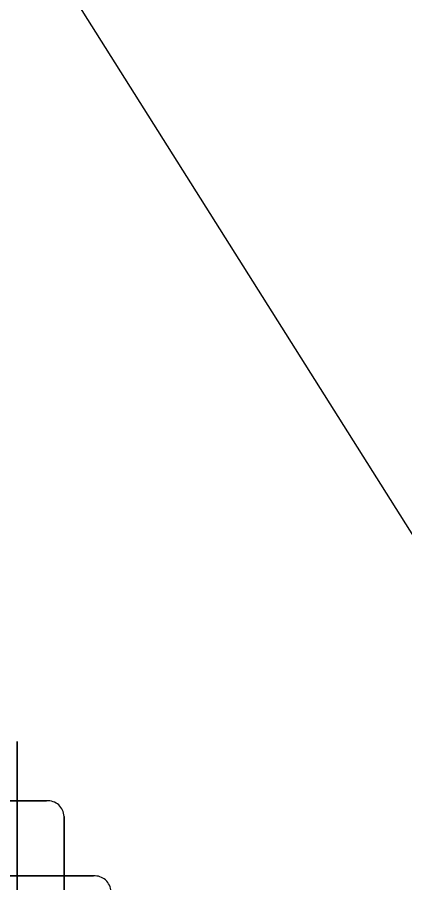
# Model space of a CAD drawing. Extents: x 161801 to 162379, y 382315 to 382832.
# Drawn here: x 162104.916 to 162106.769, y 382489.638 to 382493.779 of the extents above; entities that cross this region are included whole.
import ezdxf

# ---------------------------------------------------------------- set-up
doc = ezdxf.new("R2010")
doc.units = 0
doc.layers.add('IMGEO_Fietsenrek', color=7, linetype='Continuous')
doc.layers.add('IMGEO_Pand', color=7, linetype='Continuous')

msp = doc.modelspace()

# ---------------------------------------------------------------- linework, layer by layer
at = {"layer": 'IMGEO_Fietsenrek'}
for p, q in [((162104.9155, 382490.3131), (162104.9155, 382489.4722)), ((162104.9155, 382489.4722), (162104.9155, 382490.3131)), ((162104.2149, 382490.0295), (162105.0558, 382490.0295)), ((162105.0558, 382490.0295), (162104.2149, 382490.0295)), ((162105.1395, 382489.9551), (162105.1395, 382489.1142)), ((162105.1395, 382489.1142), (162105.1395, 382489.9551)), ((162104.4389, 382489.6705), (162105.2798, 382489.6705)), ((162105.2798, 382489.6705), (162104.4389, 382489.6705))]:
    msp.add_line(p, q, dxfattribs=at)
for centre in [(162105.0616, 382489.9518), (162105.0616, 382489.9518), (162105.2856, 382489.5928), (162105.2856, 382489.5928)]:
    msp.add_arc(centre, 0.0779, 2.4484, 94.2845, dxfattribs=at)
at = {"layer": 'IMGEO_Pand'}
msp.add_lwpolyline([(162106.885, 382491.178), (162103.453, 382496.623)], dxfattribs=at)

doc.saveas('drawing.dxf')
